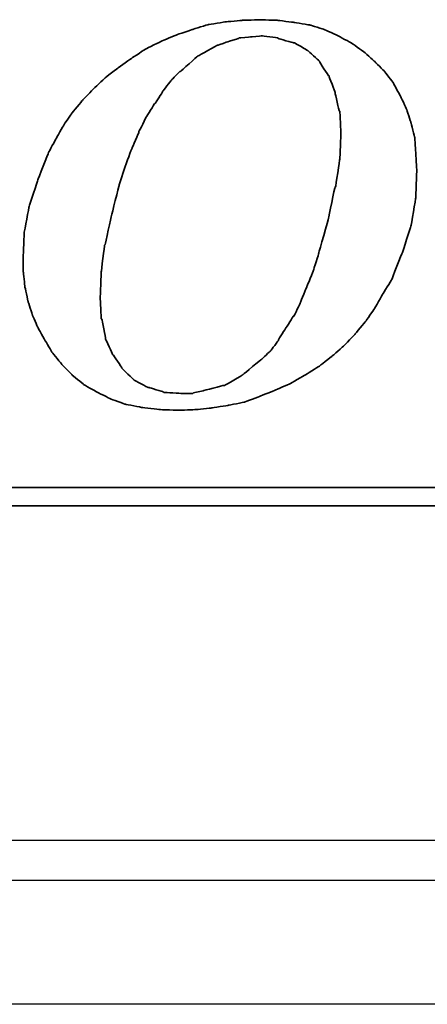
# Model space of a CAD drawing. Header units: millimetres. Extents: x 2891 to 6329, y -1599 to 860.
# Tile 352 of 620: x 5500.68 to 5505.77, y -1575.67 to -1563.36. Entities that reach past the tile are written whole.
import ezdxf
from ezdxf.lldxf.tags import DXFTag

# ---------------------------------------------------------------- set-up
doc = ezdxf.new("R2010")
doc.units = ezdxf.units.MM
doc.layers.get('0').update_dxf_attribs({"linetype": 'CONTINUOUS'})
doc.layers.add('DIM', color=4, linetype='CONTINUOUS')
doc.layers.add('layer 1', color=7, linetype='CONTINUOUS')
tags = doc.linetypes.add('DASHED', pattern=[25.72, 12.86, -12.86]).pattern_tags.tags
tags[6:7] = [DXFTag(74, 4), DXFTag(75, 0), DXFTag(340, '0'), DXFTag(46, 0.0), DXFTag(50, 0.0), DXFTag(44, 0.0), DXFTag(45, 0.0)]
tags[4:5] = [DXFTag(74, 4), DXFTag(75, 0), DXFTag(340, '0'), DXFTag(46, 0.0), DXFTag(50, 0.0), DXFTag(44, 0.0), DXFTag(45, 0.0)]

# ---------------------------------------------------------------- blocks, each defined once
blk = doc.blocks.new('TBI MOTION logo(完整正式版)')
at = {"layer": 'layer 1', "color": 22, "lineweight": 35}
for points, knots in [([(35.79625, -6.98375), (35.79625, -6.98375), (36.23125, -7.43875), (36.23125, -7.43875), (36.23125, -7.43875), (36.23125, -7.43875), (36.75625, -7.87125), (36.75625, -7.87125), (36.75625, -7.87125), (36.75625, -7.87125), (37.33125, -8.20375), (37.33125, -8.20375), (37.33125, -8.20375), (37.33125, -8.20375), (37.95625, -8.51875), (37.95625, -8.51875), (37.95625, -8.51875), (37.95625, -8.51875), (38.62625, -8.75875), (38.62625, -8.75875), (38.62625, -8.75875), (38.62625, -8.75875), (39.37125, -8.90375), (39.37125, -8.90375), (39.37125, -8.90375), (39.37125, -8.90375), (40.14125, -8.99875), (40.14125, -8.99875), (40.14125, -8.99875), (40.14125, -8.99875), (41.02625, -9.02375), (41.02625, -9.02375), (41.02625, -9.02375), (41.02625, -9.02375), (41.74625, -8.99875), (41.74625, -8.99875), (41.74625, -8.99875), (41.74625, -8.99875), (42.46625, -8.92375), (42.46625, -8.92375), (42.46625, -8.92375), (42.46625, -8.92375), (43.21125, -8.80625), (43.21125, -8.80625), (43.21125, -8.80625), (43.21125, -8.80625), (43.93125, -8.66375), (43.93125, -8.66375), (43.93125, -8.66375), (43.93125, -8.66375), (44.62625, -8.39875), (44.62625, -8.39875), (44.62625, -8.39875), (44.62625, -8.39875), (45.29625, -8.13375), (45.29625, -8.13375), (45.29625, -8.13375), (45.29625, -8.13375), (45.94625, -7.84375), (45.94625, -7.84375), (45.94625, -7.84375), (45.94625, -7.84375), (46.61625, -7.46375), (46.61625, -7.46375), (46.61625, -7.46375), (46.61625, -7.46375), (47.24125, -7.07875), (47.24125, -7.07875), (47.24125, -7.07875), (47.24125, -7.07875), (47.81625, -6.62375), (47.81625, -6.62375), (47.81625, -6.62375), (47.81625, -6.62375), (48.36875, -6.14375), (48.36875, -6.14375), (48.36875, -6.14375), (48.36875, -6.14375), (48.84625, -5.64125), (48.84625, -5.64125), (48.84625, -5.64125), (48.84625, -5.64125), (49.32625, -5.06375), (49.32625, -5.06375), (49.32625, -5.06375), (49.32625, -5.06375), (49.71125, -4.51374), (49.71125, -4.51374), (49.71125, -4.51374), (49.71125, -4.51374), (50.09625, -3.83874), (50.09625, -3.83874), (50.09625, -3.83874), (50.09625, -3.83874), (50.48125, -3.21374), (50.48125, -3.21374), (50.48125, -3.21374), (50.48125, -3.21374), (50.96125, -1.99125), (50.96125, -1.99125), (50.96125, -1.99125), (50.96125, -1.99125), (51.34375, -0.81875), (51.34375, -0.81875), (51.34375, -0.81875), (51.34375, -0.81875), (51.56125, 0.45624), (51.56125, 0.45624), (51.56125, 0.45624), (51.56125, 0.45624), (51.60625, 1.67624), (51.60625, 1.67624), (51.60625, 1.67624), (51.60625, 1.67624), (51.56125, 2.44625), (51.56125, 2.44625), (51.56125, 2.44625), (51.56125, 2.44625), (51.51125, 3.14125), (51.51125, 3.14125), (51.51125, 3.14125), (51.51125, 3.14125), (51.34375, 3.81125), (51.34375, 3.81125), (51.34375, 3.81125), (51.34375, 3.81125), (51.15125, 4.41125), (51.15125, 4.41125), (51.15125, 4.41125), (51.15125, 4.41125), (50.86125, 5.01125), (50.86125, 5.01125), (50.86125, 5.01125), (50.86125, 5.01125), (50.55125, 5.58875), (50.55125, 5.58875), (50.55125, 5.58875), (50.55125, 5.58875), (50.16625, 6.09125), (50.16625, 6.09125), (50.16625, 6.09125), (50.16625, 6.09125), (49.71125, 6.54875), (49.71125, 6.54875), (49.71125, 6.54875), (49.71125, 6.54875), (49.23125, 6.98125), (49.23125, 6.98125), (49.23125, 6.98125), (49.23125, 6.98125), (48.67875, 7.36625), (48.67875, 7.36625), (48.67875, 7.36625), (48.67875, 7.36625), (48.10375, 7.67625), (48.10375, 7.67625), (48.10375, 7.67625), (48.10375, 7.67625), (47.48125, 7.96375), (47.48125, 7.96375), (47.48125, 7.96375), (47.48125, 7.96375), (46.85625, 8.15625), (46.85625, 8.15625), (46.85625, 8.15625), (46.85625, 8.15625), (46.13625, 8.27624), (46.13625, 8.27624), (46.13625, 8.27624), (46.13625, 8.27624), (45.39125, 8.37125), (45.39125, 8.37125), (45.39125, 8.37125), (45.39125, 8.37125), (44.62625, 8.39624), (44.62625, 8.39624), (44.62625, 8.39624), (44.62625, 8.39624), (43.83625, 8.37125), (43.83625, 8.37125), (43.83625, 8.37125), (43.83625, 8.37125), (43.09125, 8.30125), (43.09125, 8.30125), (43.09125, 8.30125), (43.09125, 8.30125), (42.32125, 8.18125), (42.32125, 8.18125), (42.32125, 8.18125), (42.32125, 8.18125), (41.62875, 7.96375), (41.62875, 7.96375), (41.62875, 7.96375), (41.62875, 7.96375), (40.90625, 7.72625), (40.90625, 7.72625), (40.90625, 7.72625), (40.90625, 7.72625), (40.23624, 7.43625), (40.23624, 7.43625), (40.23624, 7.43625), (40.23624, 7.43625), (39.54124, 7.10125), (39.54124, 7.10125), (39.54124, 7.10125), (39.54124, 7.10125), (38.91625, 6.69125), (38.91625, 6.69125), (38.91625, 6.69125), (38.91625, 6.69125), (38.31625, 6.26125), (38.31625, 6.26125), (38.31625, 6.26125), (38.31625, 6.26125), (37.69125, 5.78125), (37.69125, 5.78125), (37.69125, 5.78125), (37.69125, 5.78125), (37.18625, 5.30125), (37.18625, 5.30125), (37.18625, 5.30125), (37.18625, 5.30125), (36.70625, 4.79624), (36.70625, 4.79624), (36.70625, 4.79624), (36.70625, 4.79624), (36.23125, 4.22125), (36.23125, 4.22125), (36.23125, 4.22125), (36.23125, 4.22125), (35.87124, 3.69375), (35.87124, 3.69375), (35.87124, 3.69375), (35.87124, 3.69375), (35.53125, 3.09125), (35.53125, 3.09125), (35.53125, 3.09125), (35.53125, 3.09125), (35.19875, 2.47125), (35.19875, 2.47125), (35.19875, 2.47125), (35.19875, 2.47125), (34.71625, 1.24625), (34.71625, 1.24625), (34.71625, 1.24625), (34.71625, 1.24625), (34.33125, 0.06874), (34.33125, 0.06874), (34.33125, 0.06874), (34.33125, 0.06874), (34.11625, -1.07875), (34.11625, -1.07875), (34.11625, -1.07875), (34.11625, -1.07875), (34.07125, -2.15875), (34.07125, -2.15875), (34.07125, -2.15875), (34.07125, -2.15875), (34.07125, -2.85375), (34.07125, -2.85375), (34.07125, -2.85375), (34.07125, -2.85375), (34.14125, -3.50375), (34.14125, -3.50375), (34.14125, -3.50375), (34.14125, -3.50375), (34.28625, -4.17375), (34.28625, -4.17375), (34.28625, -4.17375), (34.28625, -4.17375), (34.47625, -4.77624), (34.47625, -4.77624), (34.47625, -4.77624), (34.47625, -4.77624), (34.71625, -5.32625), (34.71625, -5.32625), (34.71625, -5.32625), (34.71625, -5.32625), (35.05375, -5.92875), (35.05375, -5.92875), (35.05375, -5.92875), (35.05375, -5.92875), (35.36375, -6.45375), (35.36375, -6.45375), (35.36375, -6.45375), (35.36375, -6.45375), (35.79625, -6.98375), (35.79625, -6.98375)], [0, 0, 0, 0, 0.01388889, 0.01388889, 0.01388889, 0.0138889, 0.02777778, 0.02777778, 0.02777778, 0.02777779, 0.04166667, 0.04166667, 0.04166667, 0.04166668, 0.05555556, 0.05555556, 0.05555556, 0.05555557, 0.06944444, 0.06944444, 0.06944444, 0.06944445, 0.08333333, 0.08333333, 0.08333333, 0.08333334, 0.09722222, 0.09722222, 0.09722222, 0.09722223, 0.11111111, 0.11111111, 0.11111111, 0.11111112, 0.125, 0.125, 0.125, 0.12500001, 0.13888889, 0.13888889, 0.13888889, 0.1388889, 0.15277778, 0.15277778, 0.15277778, 0.15277779, 0.16666667, 0.16666667, 0.16666667, 0.16666668, 0.18055556, 0.18055556, 0.18055556, 0.18055557, 0.19444444, 0.19444444, 0.19444444, 0.19444445, 0.20833333, 0.20833333, 0.20833333, 0.20833334, 0.22222222, 0.22222222, 0.22222222, 0.22222223, 0.23611111, 0.23611111, 0.23611111, 0.23611112, 0.25, 0.25, 0.25, 0.25000001, 0.26388889, 0.26388889, 0.26388889, 0.2638889, 0.27777778, 0.27777778, 0.27777778, 0.27777779, 0.29166667, 0.29166667, 0.29166667, 0.29166668, 0.30555556, 0.30555556, 0.30555556, 0.30555557, 0.31944444, 0.31944444, 0.31944444, 0.31944445, 0.33333333, 0.33333333, 0.33333333, 0.33333334, 0.34722222, 0.34722222, 0.34722222, 0.34722223, 0.36111111, 0.36111111, 0.36111111, 0.36111112, 0.375, 0.375, 0.375, 0.37500001, 0.38888889, 0.38888889, 0.38888889, 0.3888889, 0.40277778, 0.40277778, 0.40277778, 0.40277779, 0.41666667, 0.41666667, 0.41666667, 0.41666668, 0.43055556, 0.43055556, 0.43055556, 0.43055557, 0.44444444, 0.44444444, 0.44444444, 0.44444445, 0.45833333, 0.45833333, 0.45833333, 0.45833334, 0.47222222, 0.47222222, 0.47222222, 0.47222223, 0.48611111, 0.48611111, 0.48611111, 0.48611112, 0.5, 0.5, 0.5, 0.50000001, 0.51388889, 0.51388889, 0.51388889, 0.5138889, 0.52777778, 0.52777778, 0.52777778, 0.52777779, 0.54166667, 0.54166667, 0.54166667, 0.54166668, 0.55555556, 0.55555556, 0.55555556, 0.55555557, 0.56944444, 0.56944444, 0.56944444, 0.56944445, 0.58333333, 0.58333333, 0.58333333, 0.58333334, 0.59722222, 0.59722222, 0.59722222, 0.59722223, 0.61111111, 0.61111111, 0.61111111, 0.61111112, 0.625, 0.625, 0.625, 0.62500001, 0.63888889, 0.63888889, 0.63888889, 0.6388889, 0.65277778, 0.65277778, 0.65277778, 0.65277779, 0.66666667, 0.66666667, 0.66666667, 0.66666668, 0.68055556, 0.68055556, 0.68055556, 0.68055557, 0.69444444, 0.69444444, 0.69444444, 0.69444445, 0.70833333, 0.70833333, 0.70833333, 0.70833334, 0.72222222, 0.72222222, 0.72222222, 0.72222223, 0.73611111, 0.73611111, 0.73611111, 0.73611112, 0.75, 0.75, 0.75, 0.75000001, 0.76388889, 0.76388889, 0.76388889, 0.7638889, 0.77777778, 0.77777778, 0.77777778, 0.77777779, 0.79166667, 0.79166667, 0.79166667, 0.79166668, 0.80555556, 0.80555556, 0.80555556, 0.80555557, 0.81944444, 0.81944444, 0.81944444, 0.81944445, 0.83333333, 0.83333333, 0.83333333, 0.83333334, 0.84722222, 0.84722222, 0.84722222, 0.84722223, 0.86111111, 0.86111111, 0.86111111, 0.86111112, 0.875, 0.875, 0.875, 0.87500001, 0.88888889, 0.88888889, 0.88888889, 0.8888889, 0.90277778, 0.90277778, 0.90277778, 0.90277779, 0.91666667, 0.91666667, 0.91666667, 0.91666668, 0.93055556, 0.93055556, 0.93055556, 0.93055557, 0.94444444, 0.94444444, 0.94444444, 0.94444445, 0.95833333, 0.95833333, 0.95833333, 0.95833334, 0.97222222, 0.97222222, 0.97222222, 0.97222223, 0.98611111, 0.98611111, 0.98611111, 0.98611112, 1, 1, 1, 1]), ([(38.33875, 1.03124), (38.33875, 1.03124), (38.62625, 1.89625), (38.62625, 1.89625), (38.62625, 1.89625), (38.62625, 1.89625), (38.91625, 2.66375), (38.91625, 2.66375), (38.91625, 2.66375), (38.91625, 2.66375), (39.22625, 3.38125), (39.22625, 3.38125), (39.22625, 3.38125), (39.22625, 3.38125), (39.22625, 3.40624), (39.22625, 3.40624), (39.22625, 3.40624), (39.22625, 3.40624), (39.56124, 4.07624), (39.56124, 4.07624), (39.56124, 4.07624), (39.56124, 4.07624), (39.92125, 4.65125), (39.92125, 4.65125), (39.92125, 4.65125), (39.92125, 4.65125), (39.94625, 4.65125), (39.94625, 4.65125), (39.94625, 4.65125), (39.94625, 4.65125), (40.28125, 5.17875), (40.28125, 5.17875), (40.28125, 5.17875), (40.28125, 5.17875), (40.28125, 5.20375), (40.28125, 5.20375), (40.28125, 5.20375), (40.28125, 5.20375), (40.66875, 5.68625), (40.66875, 5.68625), (40.66875, 5.68625), (40.66875, 5.68625), (40.66875, 5.70625), (40.66875, 5.70625), (40.66875, 5.70625), (40.66875, 5.70625), (41.05124, 6.09125), (41.05124, 6.09125), (41.05124, 6.09125), (41.05124, 6.09125), (41.07625, 6.09125), (41.07625, 6.09125), (41.07625, 6.09125), (41.07625, 6.09125), (41.84125, 6.76625), (41.84125, 6.76625), (41.84125, 6.76625), (41.84125, 6.76625), (41.86625, 6.78625), (41.86625, 6.78625), (41.86625, 6.78625), (41.86625, 6.78625), (42.73125, 7.26624), (42.73125, 7.26624), (42.73125, 7.26624), (42.73125, 7.26624), (42.75625, 7.26624), (42.75625, 7.26624), (42.75625, 7.26624), (42.75625, 7.26624), (43.18625, 7.41125), (43.18625, 7.41125), (43.18625, 7.41125), (43.18625, 7.41125), (43.64125, 7.55625), (43.64125, 7.55625), (43.64125, 7.55625), (43.64125, 7.55625), (43.66625, 7.55625), (43.66625, 7.55625), (43.66625, 7.55625), (43.66625, 7.55625), (43.69125, 7.58124), (43.69125, 7.58124), (43.69125, 7.58124), (43.69125, 7.58124), (44.19125, 7.62625), (44.19125, 7.62625), (44.19125, 7.62625), (44.19125, 7.62625), (44.67125, 7.67625), (44.67125, 7.67625), (44.67125, 7.67625), (44.67125, 7.67625), (44.69625, 7.67625), (44.69625, 7.67625), (44.69625, 7.67625), (44.69625, 7.67625), (45.41875, 7.58124), (45.41875, 7.58124), (45.41875, 7.58124), (45.41875, 7.58124), (45.44125, 7.55625), (45.44125, 7.55625), (45.44125, 7.55625), (45.44125, 7.55625), (46.11125, 7.36625), (46.11125, 7.36625), (46.11125, 7.36625), (46.11125, 7.36625), (46.13625, 7.36625), (46.13625, 7.36625), (46.13625, 7.36625), (46.13625, 7.36625), (46.15875, 7.36625), (46.15875, 7.36625), (46.15875, 7.36625), (46.15875, 7.36625), (46.73625, 7.02624), (46.73625, 7.02624), (46.73625, 7.02624), (46.73625, 7.02624), (46.76125, 7.00624), (46.76125, 7.00624), (46.76125, 7.00624), (46.76125, 7.00624), (47.24125, 6.57124), (47.24125, 6.57124), (47.24125, 6.57124), (47.24125, 6.57124), (47.26625, 6.54875), (47.26625, 6.54875), (47.26625, 6.54875), (47.26625, 6.54875), (47.26625, 6.52375), (47.26625, 6.52375), (47.26625, 6.52375), (47.26625, 6.52375), (47.67375, 5.89875), (47.67375, 5.89875), (47.67375, 5.89875), (47.67375, 5.89875), (47.69625, 5.89875), (47.69625, 5.89875), (47.69625, 5.89875), (47.69625, 5.89875), (47.69625, 5.87625), (47.69625, 5.87625), (47.69625, 5.87625), (47.69625, 5.87625), (47.96125, 5.15625), (47.96125, 5.15625), (47.96125, 5.15625), (47.96125, 5.15625), (47.96125, 5.13125), (47.96125, 5.13125), (47.96125, 5.13125), (47.96125, 5.13125), (48.15125, 4.31875), (48.15125, 4.31875), (48.15125, 4.31875), (48.15125, 4.31875), (48.17625, 4.31875), (48.17625, 4.31875), (48.17625, 4.31875), (48.17625, 4.31875), (48.17625, 4.29125), (48.17625, 4.29125), (48.17625, 4.29125), (48.17625, 4.29125), (48.22625, 3.33125), (48.22625, 3.33125), (48.22625, 3.33125), (48.22625, 3.33125), (48.22625, 3.30875), (48.22625, 3.30875), (48.22625, 3.30875), (48.22625, 3.30875), (48.17625, 2.20624), (48.17625, 2.20624), (48.17625, 2.20624), (48.17625, 2.20624), (48.17625, 2.18124), (48.17625, 2.18124), (48.17625, 2.18124), (48.17625, 2.18124), (47.98375, 0.93624), (47.98375, 0.93624), (47.98375, 0.93624), (47.98375, 0.93624), (47.96125, 0.93624), (47.96125, 0.93624), (47.96125, 0.93624), (47.96125, 0.93624), (47.67375, -0.45874), (47.67375, -0.45874), (47.67375, -0.45874), (47.67375, -0.45874), (47.24125, -1.99125), (47.24125, -1.99125), (47.24125, -1.99125), (47.24125, -1.99125), (47.24125, -2.01874), (47.24125, -2.01874), (47.24125, -2.01874), (47.24125, -2.01874), (47.00125, -2.78375), (47.00125, -2.78375), (47.00125, -2.78375), (47.00125, -2.78375), (46.71125, -3.50375), (46.71125, -3.50375), (46.71125, -3.50375), (46.71125, -3.50375), (46.42625, -4.19875), (46.42625, -4.19875), (46.42625, -4.19875), (46.42625, -4.19875), (46.42625, -4.22375), (46.42625, -4.22375), (46.42625, -4.22375), (46.42625, -4.22375), (46.13625, -4.82374), (46.13625, -4.82374), (46.13625, -4.82374), (46.13625, -4.82374), (46.11125, -4.82374), (46.11125, -4.82374), (46.11125, -4.82374), (46.11125, -4.82374), (45.77625, -5.35125), (45.77625, -5.35125), (45.77625, -5.35125), (45.77625, -5.35125), (45.44125, -5.87875), (45.44125, -5.87875), (45.44125, -5.87875), (45.44125, -5.87875), (45.44125, -5.90375), (45.44125, -5.90375), (45.44125, -5.90375), (45.44125, -5.90375), (45.10625, -6.35875), (45.10625, -6.35875), (45.10625, -6.35875), (45.10625, -6.35875), (45.08125, -6.38375), (45.08125, -6.38375), (45.08125, -6.38375), (45.08125, -6.38375), (44.69625, -6.74375), (44.69625, -6.74375), (44.69625, -6.74375), (44.69625, -6.74375), (43.88375, -7.41625), (43.88375, -7.41625), (43.88375, -7.41625), (43.88375, -7.41625), (43.85625, -7.43875), (43.85625, -7.43875), (43.85625, -7.43875), (43.85625, -7.43875), (43.04125, -7.91875), (43.04125, -7.91875), (43.04125, -7.91875), (43.04125, -7.91875), (43.01625, -7.91875), (43.01625, -7.91875), (43.01625, -7.91875), (43.01625, -7.91875), (42.99625, -7.91875), (42.99625, -7.91875), (42.99625, -7.91875), (42.99625, -7.91875), (42.08125, -8.15875), (42.08125, -8.15875), (42.08125, -8.15875), (42.08125, -8.15875), (41.65125, -8.25625), (41.65125, -8.25625), (41.65125, -8.25625), (41.65125, -8.25625), (41.62875, -8.27875), (41.62875, -8.27875), (41.62875, -8.27875), (41.62875, -8.27875), (41.60125, -8.27875), (41.60125, -8.27875), (41.60125, -8.27875), (41.60125, -8.27875), (41.12125, -8.27875), (41.12125, -8.27875), (41.12125, -8.27875), (41.12125, -8.27875), (40.35624, -8.23125), (40.35624, -8.23125), (40.35624, -8.23125), (40.35624, -8.23125), (40.33125, -8.23125), (40.33125, -8.23125), (40.33125, -8.23125), (40.33125, -8.23125), (40.30625, -8.20375), (40.30625, -8.20375), (40.30625, -8.20375), (40.30625, -8.20375), (39.68375, -8.01375), (39.68375, -8.01375), (39.68375, -8.01375), (39.68375, -8.01375), (39.66124, -8.01375), (39.66124, -8.01375), (39.66124, -8.01375), (39.66124, -8.01375), (39.63625, -8.01375), (39.63625, -8.01375), (39.63625, -8.01375), (39.63625, -8.01375), (39.01125, -7.67875), (39.01125, -7.67875), (39.01125, -7.67875), (39.01125, -7.67875), (38.98875, -7.65375), (38.98875, -7.65375), (38.98875, -7.65375), (38.98875, -7.65375), (38.48625, -7.17375), (38.48625, -7.17375), (38.48625, -7.17375), (38.48625, -7.17375), (38.45875, -7.14875), (38.45875, -7.14875), (38.45875, -7.14875), (38.45875, -7.14875), (38.45875, -7.12875), (38.45875, -7.12875), (38.45875, -7.12875), (38.45875, -7.12875), (38.07625, -6.54875), (38.07625, -6.54875), (38.07625, -6.54875), (38.07625, -6.54875), (38.05125, -6.54875), (38.05125, -6.54875), (38.05125, -6.54875), (38.05125, -6.54875), (38.05125, -6.52875), (38.05125, -6.52875), (38.05125, -6.52875), (38.05125, -6.52875), (37.74125, -5.85375), (37.74125, -5.85375), (37.74125, -5.85375), (37.74125, -5.85375), (37.74125, -5.82875), (37.74125, -5.82875), (37.74125, -5.82875), (37.74125, -5.82875), (37.57375, -4.96875), (37.57375, -4.96875), (37.57375, -4.96875), (37.57375, -4.96875), (37.54625, -4.94375), (37.54625, -4.94375), (37.54625, -4.94375), (37.54625, -4.94375), (37.50125, -4.03375), (37.50125, -4.03375), (37.50125, -4.03375), (37.50125, -4.03375), (37.50125, -4.00875), (37.50125, -4.00875), (37.50125, -4.00875), (37.50125, -4.00875), (37.54625, -2.85375), (37.54625, -2.85375), (37.54625, -2.85375), (37.54625, -2.85375), (37.69125, -1.65875), (37.69125, -1.65875), (37.69125, -1.65875), (37.69125, -1.65875), (37.71624, -1.63375), (37.71624, -1.63375), (37.71624, -1.63375), (37.71624, -1.63375), (38.00375, -0.33875), (38.00375, -0.33875), (38.00375, -0.33875), (38.00375, -0.33875), (38.33875, 1.00624), (38.33875, 1.00624), (38.33875, 1.00624), (38.33875, 1.00624), (38.33875, 1.03124), (38.33875, 1.03124)], [0, 0, 0, 0, 0.01010101, 0.01010101, 0.01010101, 0.01010102, 0.02020202, 0.02020202, 0.02020202, 0.02020203, 0.03030303, 0.03030303, 0.03030303, 0.03030304, 0.04040404, 0.04040404, 0.04040404, 0.04040405, 0.05050505, 0.05050505, 0.05050505, 0.05050506, 0.06060606, 0.06060606, 0.06060606, 0.06060607, 0.07070707, 0.07070707, 0.07070707, 0.07070708, 0.08080808, 0.08080808, 0.08080808, 0.08080809, 0.09090909, 0.09090909, 0.09090909, 0.0909091, 0.1010101, 0.1010101, 0.1010101, 0.10101011, 0.11111111, 0.11111111, 0.11111111, 0.11111112, 0.12121212, 0.12121212, 0.12121212, 0.12121213, 0.13131313, 0.13131313, 0.13131313, 0.13131314, 0.14141414, 0.14141414, 0.14141414, 0.14141415, 0.15151515, 0.15151515, 0.15151515, 0.15151516, 0.16161616, 0.16161616, 0.16161616, 0.16161617, 0.17171717, 0.17171717, 0.17171717, 0.17171718, 0.18181818, 0.18181818, 0.18181818, 0.18181819, 0.19191919, 0.19191919, 0.19191919, 0.1919192, 0.2020202, 0.2020202, 0.2020202, 0.20202021, 0.21212121, 0.21212121, 0.21212121, 0.21212122, 0.22222222, 0.22222222, 0.22222222, 0.22222223, 0.23232323, 0.23232323, 0.23232323, 0.23232324, 0.24242424, 0.24242424, 0.24242424, 0.24242425, 0.25252525, 0.25252525, 0.25252525, 0.25252526, 0.26262626, 0.26262626, 0.26262626, 0.26262627, 0.27272727, 0.27272727, 0.27272727, 0.27272728, 0.28282828, 0.28282828, 0.28282828, 0.28282829, 0.29292929, 0.29292929, 0.29292929, 0.2929293, 0.3030303, 0.3030303, 0.3030303, 0.30303031, 0.31313131, 0.31313131, 0.31313131, 0.31313132, 0.32323232, 0.32323232, 0.32323232, 0.32323233, 0.33333333, 0.33333333, 0.33333333, 0.33333334, 0.34343434, 0.34343434, 0.34343434, 0.34343435, 0.35353535, 0.35353535, 0.35353535, 0.35353536, 0.36363636, 0.36363636, 0.36363636, 0.36363637, 0.37373737, 0.37373737, 0.37373737, 0.37373738, 0.38383838, 0.38383838, 0.38383838, 0.38383839, 0.39393939, 0.39393939, 0.39393939, 0.3939394, 0.4040404, 0.4040404, 0.4040404, 0.40404041, 0.41414141, 0.41414141, 0.41414141, 0.41414142, 0.42424242, 0.42424242, 0.42424242, 0.42424243, 0.43434343, 0.43434343, 0.43434343, 0.43434344, 0.44444444, 0.44444444, 0.44444444, 0.44444445, 0.45454545, 0.45454545, 0.45454545, 0.45454546, 0.46464646, 0.46464646, 0.46464646, 0.46464647, 0.47474747, 0.47474747, 0.47474747, 0.47474748, 0.48484848, 0.48484848, 0.48484848, 0.48484849, 0.49494949, 0.49494949, 0.49494949, 0.4949495, 0.50505051, 0.50505051, 0.50505051, 0.50505052, 0.51515152, 0.51515152, 0.51515152, 0.51515153, 0.52525253, 0.52525253, 0.52525253, 0.52525254, 0.53535354, 0.53535354, 0.53535354, 0.53535355, 0.54545455, 0.54545455, 0.54545455, 0.54545456, 0.55555556, 0.55555556, 0.55555556, 0.55555557, 0.56565657, 0.56565657, 0.56565657, 0.56565658, 0.57575758, 0.57575758, 0.57575758, 0.57575759, 0.58585859, 0.58585859, 0.58585859, 0.5858586, 0.5959596, 0.5959596, 0.5959596, 0.59595961, 0.60606061, 0.60606061, 0.60606061, 0.60606062, 0.61616162, 0.61616162, 0.61616162, 0.61616163, 0.62626263, 0.62626263, 0.62626263, 0.62626264, 0.63636364, 0.63636364, 0.63636364, 0.63636365, 0.64646465, 0.64646465, 0.64646465, 0.64646466, 0.65656566, 0.65656566, 0.65656566, 0.65656567, 0.66666667, 0.66666667, 0.66666667, 0.66666668, 0.67676768, 0.67676768, 0.67676768, 0.67676769, 0.68686869, 0.68686869, 0.68686869, 0.6868687, 0.6969697, 0.6969697, 0.6969697, 0.69696971, 0.70707071, 0.70707071, 0.70707071, 0.70707072, 0.71717172, 0.71717172, 0.71717172, 0.71717173, 0.72727273, 0.72727273, 0.72727273, 0.72727274, 0.73737374, 0.73737374, 0.73737374, 0.73737375, 0.74747475, 0.74747475, 0.74747475, 0.74747476, 0.75757576, 0.75757576, 0.75757576, 0.75757577, 0.76767677, 0.76767677, 0.76767677, 0.76767678, 0.77777778, 0.77777778, 0.77777778, 0.77777779, 0.78787879, 0.78787879, 0.78787879, 0.7878788, 0.7979798, 0.7979798, 0.7979798, 0.79797981, 0.80808081, 0.80808081, 0.80808081, 0.80808082, 0.81818182, 0.81818182, 0.81818182, 0.81818183, 0.82828283, 0.82828283, 0.82828283, 0.82828284, 0.83838384, 0.83838384, 0.83838384, 0.83838385, 0.84848485, 0.84848485, 0.84848485, 0.84848486, 0.85858586, 0.85858586, 0.85858586, 0.85858587, 0.86868687, 0.86868687, 0.86868687, 0.86868688, 0.87878788, 0.87878788, 0.87878788, 0.87878789, 0.88888889, 0.88888889, 0.88888889, 0.8888889, 0.8989899, 0.8989899, 0.8989899, 0.89898991, 0.90909091, 0.90909091, 0.90909091, 0.90909092, 0.91919192, 0.91919192, 0.91919192, 0.91919193, 0.92929293, 0.92929293, 0.92929293, 0.92929294, 0.93939394, 0.93939394, 0.93939394, 0.93939395, 0.94949495, 0.94949495, 0.94949495, 0.94949496, 0.95959596, 0.95959596, 0.95959596, 0.95959597, 0.96969697, 0.96969697, 0.96969697, 0.96969698, 0.97979798, 0.97979798, 0.97979798, 0.97979799, 0.98989899, 0.98989899, 0.98989899, 0.989899, 1, 1, 1, 1]), ([(75.90875, -9.47875), (75.90875, -9.47875), (75.90875, -12.28625), (75.90875, -12.28625), (75.90875, -12.28625), (75.90875, -12.28625), (75.90875, -12.47875), (75.90875, -12.47875), (75.90875, -12.47875), (75.90875, -12.47875), (75.71625, -12.47875), (75.71625, -12.47875), (75.71625, -12.47875), (75.71625, -12.47875), (-88.32875, -12.47875), (-88.32875, -12.47875), (-88.32875, -12.47875), (-88.32875, -12.47875), (-88.32875, -13.29375), (-88.32875, -13.29375), (-88.32875, -13.29375), (-88.32875, -13.29375), (82.89125, -13.29375), (82.89125, -13.29375), (82.89125, -13.29375), (82.89125, -13.29375), (75.90875, -9.47875), (75.90875, -9.47875)], [0, 0, 0, 0, 0.14285714, 0.14285714, 0.14285714, 0.14285715, 0.28571429, 0.28571429, 0.28571429, 0.2857143, 0.42857143, 0.42857143, 0.42857143, 0.42857144, 0.57142857, 0.57142857, 0.57142857, 0.57142858, 0.71428571, 0.71428571, 0.71428571, 0.71428572, 0.85714286, 0.85714286, 0.85714286, 0.85714287, 1, 1, 1, 1])]:
    blk.add_open_spline(points, degree=3, knots=knots, dxfattribs=at)

msp = doc.modelspace()

# ---------------------------------------------------------------- linework, layer by layer
at = {"linetype": 'Continuous'}
msp.add_line((5633.42, -1573.619), (5374.932, -1573.62), dxfattribs=at)
at = {"linetype": 'DASHED'}
msp.add_line((5632.926, -1575.669), (5374.932, -1575.669), dxfattribs=at)
at = {"linetype": 'Continuous'}
msp.add_open_spline([(5633.3, -1574.119), (5374.932, -1574.12)], degree=1, dxfattribs=at)

# ---------------------------------------------------------------- block references
at = {"layer": 'DIM', "color": 7, "xscale": 0.2802190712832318, "yscale": 0.2802190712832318, "zscale": 0.2802190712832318}
msp.add_blockref('TBI MOTION logo(完整正式版)', (5491.174, -1565.713), dxfattribs=at)

doc.saveas('drawing.dxf')
